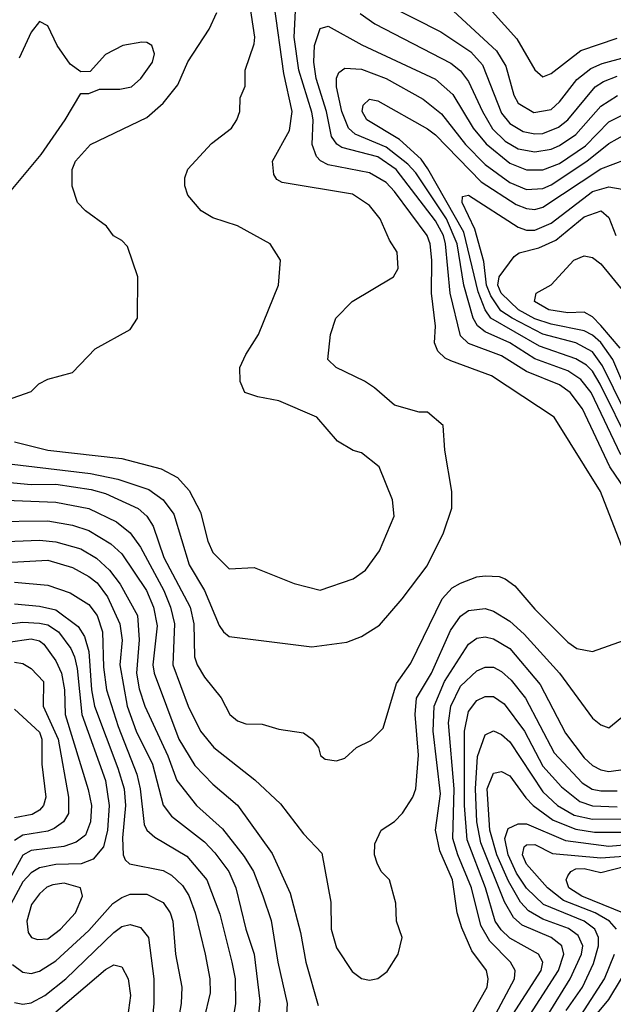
# Model space of a CAD drawing. Header units: inches. Extents: x 1793389 to 1900389, y 320802 to 470796.
# Tile 419 of 656: x 1847122 to 1848561, y 440488 to 442873. Entities that reach past the tile are written whole.
import ezdxf

# ---------------------------------------------------------------- set-up
doc = ezdxf.new("R2010")
doc.units = ezdxf.units.IN
doc.header["$MEASUREMENT"] = 0
doc.layers.add('B8444', color=7, linetype='Continuous')

msp = doc.modelspace()

# ---------------------------------------------------------------- linework, layer by layer
at = {"layer": 'B8444', "color": 2}
for points, elevation in [([(1848230, 442934.8), (1848326.6, 442826.6), (1848370, 442750.8), (1848390, 442734), (1848410, 442742), (1848482.2, 442797.8), (1848570, 442827.6)], 406), ([(1847090, 441797.7), (1847293.7, 441773.7), (1847360.2, 441760.2), (1847435, 441735), (1847470.2, 441710.2), (1847495.5, 441675.5), (1847532.5, 441552.5), (1847570.2, 441490.2), (1847605.5, 441405.5), (1847616, 441390), (1847630, 441378.8), (1847830, 441354), (1847914.8, 441365.2), (1847950, 441378.8), (1847993.8, 441406.2), (1848049.2, 441470), (1848109.3, 441550), (1848149.3, 441630), (1848169, 441690), (1848169.3, 441730), (1848152.7, 441830), (1848148, 441890), (1848110, 441922), (1848090, 441922), (1848030, 441939), (1847981.5, 441981.5), (1847957.5, 441997.5), (1847888.7, 442030), (1847869, 442050), (1847875.3, 442110), (1847888, 442150), (1847928, 442190), (1848028, 442250), (1848039, 442270), (1848037.2, 442310), (1848018.6, 442338.6), (1847996, 442390), (1847970, 442422.7), (1847928.7, 442450), (1847758, 442478), (1847745.4, 442485.4), (1847738, 442498), (1847735.1, 442530), (1847775.6, 442604.4), (1847782, 442650), (1847762.5, 442742.5), (1847739.1, 442910)], 398), ([(1847110, 441850.4), (1847190, 441830.3), (1847370, 441810.4), (1847464.9, 441784.9), (1847504.2, 441764.2), (1847532.7, 441732.7), (1847559.9, 441679.9), (1847578.4, 441610), (1847590, 441582.8), (1847630, 441542.8), (1847690, 441546), (1847787.5, 441507.5), (1847850, 441490.8), (1847930, 441518.8), (1847960.1, 441539.9), (1847993.8, 441586.2), (1848029.2, 441670), (1848025.2, 441710), (1847993.2, 441790), (1847950, 441824), (1847930, 441829), (1847892.1, 441852.1), (1847842, 441910), (1847750, 441949.3), (1847699, 441959), (1847668, 441970), (1847656.4, 441996.4), (1847655.3, 442030), (1847670, 442062), (1847701.2, 442110), (1847749.3, 442230), (1847754, 442290), (1847728.7, 442330), (1847650, 442373.2), (1847590, 442393.2), (1847562, 442410), (1847530, 442448), (1847522, 442470), (1847522, 442490), (1847529.4, 442510.6), (1847586.8, 442573.2), (1847635.3, 442610), (1847648.7, 442630), (1847655.3, 442650), (1847656.4, 442683.6), (1847668.4, 442711.6), (1847668.7, 442750), (1847690, 442814), (1847691.8, 442830), (1847679.7, 442910)], 402), ([(1848590, 441574), (1848529.5, 441730), (1848417.2, 441910), (1848265.2, 442010), (1848166.5, 442046.5), (1848152.9, 442052.9), (1848135.1, 442070), (1848127.3, 442090), (1848129.6, 442130.4), (1848119.8, 442210), (1848121, 442290), (1848116.8, 442330), (1848109.7, 442350), (1848030, 442456.9), (1848010, 442478), (1847970, 442502), (1847870, 442521.1), (1847850.9, 442530.9), (1847841.4, 442541.4), (1847831.1, 442570), (1847833.5, 442630), (1847830, 442649), (1847798.5, 442750), (1847787.1, 442830), (1847791.2, 442910)], 394), ([(1848010, 442910.4), (1848143, 442843), (1848215.1, 442795.1), (1848243.5, 442763.5), (1848290, 442646.4), (1848310, 442621.1), (1848342.2, 442602.2), (1848370, 442596.1), (1848390, 442597.3), (1848427.5, 442612.5), (1848450, 442630.3), (1848516.3, 442710), (1848536.9, 442723.1), (1848570, 442735.5)], 398), ([(1847090, 441951.3), (1847150, 441972), (1847168.9, 441991.1), (1847190, 442002), (1847250, 442018), (1847304.7, 442075.3), (1847390, 442122), (1847408, 442150), (1847408.7, 442250), (1847383.1, 442323.1), (1847370, 442338), (1847349.3, 442349.3), (1847332.9, 442372.9), (1847282, 442410), (1847262, 442430), (1847249.1, 442469.1), (1847249.3, 442510), (1847257.2, 442530), (1847294, 442570), (1847430, 442635.5), (1847469.7, 442670.3), (1847505.1, 442714.9), (1847530, 442770.8), (1847580.9, 442850), (1847599.5, 442890)], 406), ([(1847947.2, 442887.2), (1847982.4, 442862.4), (1848167.2, 442767.2), (1848190, 442748.4), (1848210, 442723), (1848243.2, 442650), (1848268.2, 442608.2), (1848298.7, 442578.7), (1848330, 442559.7), (1848370, 442552.3), (1848410, 442559.1), (1848430, 442568), (1848470, 442594.3), (1848530, 442663.1), (1848570.8, 442689.2)], 394), ([(1848173.3, 442893.3), (1848277.2, 442797.2), (1848300, 442760), (1848319.6, 442690), (1848330, 442670.5), (1848368.1, 442648.1), (1848410, 442655.3), (1848430, 442674), (1848472.2, 442727.8), (1848505.8, 442754.2), (1848533.2, 442766.8), (1848590, 442781.8)], 402), ([(1847077.2, 442430), (1847174.2, 442545.8), (1847232.3, 442630), (1847270, 442694), (1847290, 442694), (1847315.3, 442704.7), (1847364.5, 442704.5), (1847393.2, 442710), (1847416, 442730), (1847443.7, 442770), (1847449.2, 442790), (1847442, 442810), (1847430, 442817.2), (1847418, 442818), (1847372, 442810), (1847330, 442788.7), (1847292.7, 442747.3), (1847270, 442746), (1847244.7, 442764.7), (1847213.2, 442810), (1847190, 442858), (1847170, 442868), (1847150, 442842), (1847120.7, 442779.3)], 410), ([(1848616.1, 441696.1), (1848552.1, 441790), (1848485.7, 441930), (1848456.3, 441970), (1848430, 441988.2), (1848350, 442020.4), (1848290, 442058.5), (1848210, 442088.4), (1848190, 442107.3), (1848165.3, 442210), (1848154.3, 442330), (1848149, 442350), (1848130, 442385.7), (1848034.5, 442510), (1847990, 442540.8), (1847903, 442563), (1847890.8, 442570.8), (1847877.7, 442590), (1847865.5, 442650), (1847840.8, 442730), (1847834.8, 442770), (1847836.9, 442810), (1847850, 442851), (1847870, 442857.3), (1847951.5, 442811.5), (1848130, 442728.8), (1848171.8, 442691.8), (1848220.8, 442610), (1848252.1, 442572.1), (1848310, 442525.5), (1848350, 442509), (1848390, 442509.1), (1848430, 442524.2), (1848493.2, 442566.8), (1848550, 442625.2), (1848590, 442645.5)], 390), ([(1848578.6, 441818.6), (1848506.8, 441970), (1848481.7, 442001.7), (1848450, 442022.2), (1848370, 442051.7), (1848309.6, 442090), (1848250, 442116.4), (1848231.3, 442131.3), (1848220.8, 442150), (1848198.6, 442230), (1848182.5, 442330), (1848156.7, 442390), (1848081.8, 442501.8), (1848063, 442523), (1848010, 442564), (1847935.4, 442595.4), (1847919.1, 442610), (1847902.8, 442650), (1847889.8, 442710), (1847890, 442731.3), (1847895.6, 442744.4), (1847910, 442754.9), (1847950, 442753.1), (1848010, 442730.3), (1848099.9, 442679.9), (1848144.6, 442644.6), (1848202.7, 442570), (1848250, 442522.3), (1848310, 442478.5), (1848350, 442461.8), (1848390, 442464.2), (1848410, 442473), (1848496.4, 442530), (1848550, 442573.1), (1848590, 442595.6)], 386), ([(1848601.8, 441841.8), (1848529.1, 441990), (1848510, 442021.5), (1848495.7, 442035.7), (1848470, 442051.7), (1848382, 442082), (1848263.9, 442150), (1848249.9, 442169.9), (1848233.4, 442213.4), (1848198.2, 442358.2), (1848111.4, 442511.4), (1848094.8, 442534.8), (1848042.5, 442582.5), (1847963.6, 442630), (1847952, 442650), (1847954.5, 442665.5), (1847970, 442680.5), (1847990, 442676.4), (1848110, 442608.7), (1848130, 442593.4), (1848240.3, 442480.3), (1848324.9, 442424.9), (1848350, 442415.2), (1848370, 442412.9), (1848390, 442419), (1848530, 442511.3), (1848590, 442534)], 382), ([(1848613.8, 441873.8), (1848534.5, 442034.5), (1848510, 442068.6), (1848470, 442089.8), (1848390, 442111.3), (1848315.1, 442150), (1848288, 442168), (1848263.7, 442203.7), (1848253.6, 442230), (1848246.9, 442286.9), (1848225.4, 442365.4), (1848194.5, 442430), (1848195.3, 442444.7), (1848210, 442447.7), (1848330, 442370.3), (1848350, 442362.7), (1848370, 442363.2), (1848410, 442379.6), (1848510, 442456.9), (1848550, 442467.6), (1848582.3, 442462.3)], 378), ([(1848622.6, 441902.6), (1848559, 442050), (1848530, 442090.8), (1848510, 442108.8), (1848490, 442118.9), (1848410, 442135), (1848370, 442148.5), (1848331, 442170), (1848289.1, 442210), (1848281, 442230), (1848284.1, 442250), (1848320.6, 442299.4), (1848332.2, 442307.8), (1848380, 442320), (1848421.3, 442338.7), (1848490, 442395.6), (1848530.8, 442410), (1848550, 442394), (1848566.7, 442350)], 374), ([(1848577.4, 442077.4), (1848530, 442132.4), (1848510, 442153.3), (1848490, 442164), (1848450, 442162.8), (1848404, 442170), (1848369.6, 442190), (1848374, 442210), (1848410, 442230.8), (1848465.2, 442290), (1848490, 442300.5), (1848510, 442297.1), (1848530, 442281.6), (1848589.4, 442209.4)], 370), ([(1846970, 441764.2), (1847150, 441747.3), (1847210, 441748.1), (1847295.1, 441735.1), (1847330, 441725.5), (1847409.2, 441689.2), (1847430.4, 441670), (1847446, 441646), (1847471.5, 441570), (1847534.9, 441450), (1847544.4, 441410), (1847545.7, 441330), (1847552.4, 441310), (1847570, 441280.7), (1847610.4, 441230.4), (1847631, 441190), (1847650, 441174.8), (1847670, 441167.3), (1847710, 441166.8), (1847750, 441154.8), (1847810, 441146), (1847830.6, 441130.6), (1847846, 441110), (1847851.1, 441091.1), (1847862, 441082), (1847890, 441078), (1847910, 441084.7), (1847938, 441110), (1847972.9, 441127.1), (1848003.1, 441156.9), (1848035.1, 441264.9), (1848070, 441314.8), (1848146, 441470), (1848170, 441497.1), (1848190, 441508.4), (1848230, 441523.8), (1848250, 441526), (1848284, 441524), (1848298.5, 441518.5), (1848322, 441502), (1848370, 441444.9), (1848450, 441364.9), (1848472, 441350), (1848510, 441342.8), (1848588, 441370)], 394), ([(1847089, 441709), (1847210, 441704.4), (1847290, 441688.9), (1847356.7, 441656.7), (1847390, 441630.4), (1847415.1, 441595.1), (1847471.3, 441490), (1847488, 441450), (1847497.3, 441410), (1847492.9, 441310), (1847530.2, 441210.2), (1847560.4, 441150), (1847593, 441110), (1847692, 441032), (1847753.8, 440973.8), (1847810, 440901), (1847854, 440854), (1847875.9, 440735.9), (1847877.1, 440670), (1847890, 440624.7), (1847928.1, 440568.1), (1847950, 440551), (1847970, 440546.8), (1847990, 440551), (1848012.5, 440567.5), (1848039, 440610), (1848048.7, 440650), (1848035.3, 440690), (1848033.6, 440733.6), (1848018, 440790), (1847998, 440810), (1847988, 440830), (1847982, 440850), (1847983.1, 440876.9), (1847998, 440910), (1848030, 440931.3), (1848050, 440951), (1848075.1, 440990), (1848082, 441010), (1848088.3, 441091.7), (1848080.4, 441190), (1848083.9, 441230), (1848119.8, 441290), (1848166.3, 441393.7), (1848190, 441428.4), (1848210, 441442), (1848250, 441447), (1848270, 441440.3), (1848310, 441415.8), (1848344.7, 441384.7), (1848430.2, 441290.2), (1848510, 441181), (1848530, 441164.7), (1848550, 441158), (1848590, 441191.3)], 390), ([(1847050, 441657.7), (1847190, 441659), (1847250, 441648.9), (1847290, 441635.6), (1847343.2, 441603.2), (1847370, 441579.5), (1847429.1, 441490), (1847446.2, 441450), (1847455.1, 441404.9), (1847444.9, 441310), (1847447.9, 441290), (1847507.9, 441130), (1847546.5, 441066.5), (1847590, 441021.6), (1847650.2, 440970.2), (1847733.9, 440853.9), (1847777.2, 440757.2), (1847802.3, 440662.3), (1847815.3, 440590), (1847845.7, 440485.7)], 386), ([(1847050, 441607.7), (1847170, 441612.6), (1847210, 441608), (1847270, 441591.5), (1847308.5, 441568.5), (1847339.4, 441539.4), (1847365.8, 441505.8), (1847407.6, 441430), (1847411.3, 441371.3), (1847405.4, 441290), (1847412, 441252), (1847425.5, 441210), (1847481.3, 441090), (1847502.6, 441030), (1847550.4, 440970), (1847613.5, 440913.5), (1847666.2, 440846.2), (1847688.8, 440810), (1847711.4, 440751.4), (1847731.3, 440691.3), (1847747.4, 440590), (1847770.4, 440490), (1847763, 440370)], 382), ([(1847030, 441554.6), (1847190, 441563.6), (1847250, 441545.7), (1847290, 441524.6), (1847310, 441508.7), (1847335.1, 441475.1), (1847364.9, 441410), (1847370.2, 441370), (1847364.9, 441310), (1847382.9, 441210), (1847404.2, 441150), (1847443.6, 441070), (1847470.2, 440970.2), (1847490, 440943.8), (1847570, 440882), (1847595.3, 440855.3), (1847628.8, 440810), (1847646, 440770), (1847670.3, 440670), (1847690.3, 440610), (1847703.9, 440496.1), (1847698, 440430)], 378), ([(1847110, 441510.3), (1847190, 441503.1), (1847244.5, 441484.5), (1847290, 441456.4), (1847310.3, 441430), (1847322.7, 441390), (1847324.9, 441304.9), (1847332.4, 441250), (1847361, 441161), (1847406, 441046), (1847414.4, 441010), (1847423.4, 440923.4), (1847430.5, 440910), (1847450, 440892.7), (1847527.1, 440847.1), (1847575.3, 440790), (1847606.8, 440706.8), (1847636.5, 440590), (1847644.2, 440550), (1847644.9, 440490), (1847635.3, 440430)], 374), ([(1847110, 441457.7), (1847170, 441452.7), (1847210, 441443.2), (1847263.5, 441403.5), (1847279, 441379), (1847290, 441342.8), (1847295.8, 441250), (1847303.8, 441210), (1847360.3, 441060.3), (1847375, 441010), (1847378.8, 440970), (1847371.6, 440891.6), (1847373, 440850), (1847378, 440838), (1847388.6, 440828.6), (1847470, 440812), (1847490, 440801.3), (1847516.4, 440776.4), (1847532.1, 440752.1), (1847547.4, 440710), (1847571.7, 440610), (1847582.6, 440550), (1847583.7, 440516.3), (1847553, 440387)], 370), ([(1847090, 441409.1), (1847130, 441413.6), (1847170, 441411.2), (1847190, 441407.1), (1847216.5, 441390), (1847246, 441350), (1847254.7, 441330), (1847261.5, 441301.5), (1847272.9, 441190), (1847330.2, 441030), (1847338.6, 440970), (1847335.2, 440910), (1847325.2, 440870), (1847300, 440840), (1847271.2, 440828.8), (1847210, 440826.6), (1847170, 440818.5), (1847150, 440806.6), (1847130, 440784.7), (1847089.2, 440710)], 366), ([(1848220.7, 440470), (1848255.1, 440530), (1848257.6, 440550), (1848253.6, 440570), (1848217.5, 440617.5), (1848193.2, 440673.2), (1848182.4, 440710), (1848170.9, 440790), (1848140, 440860), (1848129.7, 440910), (1848142, 440998), (1848124.4, 441150), (1848126.4, 441210), (1848151.9, 441270), (1848210, 441360.5), (1848230, 441374.9), (1848250, 441378.4), (1848270, 441373.7), (1848310, 441350.3), (1848383.1, 441263.1), (1848445.1, 441145.1), (1848490, 441084.9), (1848510, 441066.7), (1848530, 441056.5), (1848550, 441051.8), (1848590, 441057.4)], 386), ([(1847094.5, 441365.5), (1847150, 441373.4), (1847170, 441368.8), (1847180.7, 441360.7), (1847210, 441320.4), (1847223.6, 441290), (1847231.1, 441250), (1847232.4, 441190), (1847288.3, 441008.3), (1847295.8, 440970), (1847293.8, 440930), (1847281.8, 440898.2), (1847259.4, 440880.6), (1847229.2, 440870.8), (1847150, 440861), (1847130, 440849.7), (1847041.2, 440690)], 362), ([(1847110, 441317), (1847130, 441314), (1847150, 441301.6), (1847179.5, 441270), (1847179, 441210), (1847215.4, 441130), (1847240.3, 440990), (1847240.3, 440950), (1847228.2, 440930), (1847206, 440914), (1847190, 440907.6), (1847130, 440898.2), (1847110, 440885.4)], 358), ([(1848250, 440417.1), (1848321.1, 440550), (1848323, 440570), (1848311.6, 440590), (1848261.3, 440641.3), (1848239.3, 440679.3), (1848217.3, 440770), (1848183.5, 440850), (1848171.6, 440890), (1848174.9, 441010), (1848161.2, 441170), (1848166.8, 441210), (1848190, 441258.4), (1848230, 441295.8), (1848250, 441304.9), (1848270, 441304.9), (1848290, 441294.4), (1848313.4, 441273.4), (1848347.4, 441230), (1848417.3, 441097.3), (1848484.7, 441024.7), (1848509.4, 441009.4), (1848530, 441004.9), (1848570, 441004.9)], 382), ([(1848310, 440452), (1848385.7, 440570), (1848389.7, 440590), (1848379.6, 440610), (1848310, 440648.5), (1848288.5, 440668.5), (1848274.2, 440690), (1848250.7, 440770), (1848206.6, 440886.6), (1848200.2, 440970), (1848199.8, 441150), (1848210, 441197.3), (1848230, 441223.8), (1848250, 441234), (1848270, 441234), (1848295.8, 441215.8), (1848345.2, 441150), (1848390, 441064.6), (1848434.9, 441014.9), (1848479.6, 440979.6), (1848510, 440969.3), (1848570, 440966.3)], 378), ([(1847110, 441202.8), (1847170, 441147.3), (1847175.8, 441130), (1847176, 441070), (1847185.3, 440990), (1847179.5, 440970), (1847170, 440958.4), (1847152.2, 440947.8), (1847110, 440939.7)], 354), ([(1848337.6, 440430), (1848427.9, 440570), (1848440.4, 440610), (1848435.8, 440630), (1848409.8, 440649.8), (1848340, 440680), (1848318.6, 440698.6), (1848296.6, 440736.6), (1848239.3, 440879.3), (1848229.9, 440930), (1848226.7, 441010), (1848231.8, 441088.2), (1848250, 441140.7), (1848270, 441150.5), (1848290, 441141.6), (1848310, 441123.8), (1848390, 441003.1), (1848425.7, 440970), (1848466, 440946), (1848510, 440936.8), (1848590, 440937.4)], 374), ([(1848382, 440430), (1848455.8, 440550), (1848483.8, 440610), (1848486.4, 440630), (1848475.3, 440655.3), (1848452.3, 440672.3), (1848390, 440694.2), (1848354.7, 440714.7), (1848335.8, 440735.9), (1848306.8, 440786.8), (1848278.6, 440850), (1848261, 440910), (1848255.1, 441010), (1848270, 441048.2), (1848290, 441052.2), (1848310, 441041.3), (1848348.3, 440988.3), (1848366.7, 440970), (1848414.6, 440934.6), (1848470, 440912.6), (1848515, 440905), (1848590, 440905.2)], 370), ([(1848446.7, 440473.3), (1848485.6, 440530), (1848512.6, 440587.4), (1848525, 440630), (1848524.8, 440650), (1848515.6, 440670), (1848489.7, 440690), (1848391.3, 440730), (1848350, 440769.8), (1848325.9, 440805.9), (1848305.6, 440850), (1848298, 440890), (1848305.7, 440914.3), (1848330, 440925.7), (1848350, 440925.2), (1848444.8, 440884.8), (1848550, 440870.9), (1848670, 440881.8)], 366), ([(1848568.3, 440670), (1848551.2, 440690), (1848516.3, 440710), (1848439.9, 440739.9), (1848401.1, 440770), (1848350, 440827.6), (1848340.4, 440850), (1848344.2, 440870), (1848350, 440874.9), (1848370, 440875.2), (1848413.2, 440853.2), (1848530, 440843.2), (1848630, 440850.1)], 362), ([(1848587.9, 440707.9), (1848484.2, 440750), (1848452.4, 440770), (1848446, 440790), (1848450, 440799.1), (1848457.6, 440810), (1848470, 440816.2), (1848490, 440817.1), (1848530, 440807.9), (1848590, 440823)], 358), ([(1847104.5, 440584.5), (1847130, 440566.4), (1847150, 440563.1), (1847170, 440568.7), (1847210, 440593.7), (1847290, 440667.2), (1847347.9, 440732.1), (1847370, 440747), (1847390, 440754.9), (1847430, 440755.3), (1847470, 440734.9), (1847486.7, 440710), (1847493.1, 440690), (1847499.5, 440610), (1847515.3, 440530), (1847513.4, 440490), (1847488.8, 440350)], 366), ([(1847110, 440492.7), (1847130, 440488.4), (1847150, 440492), (1847182.9, 440510), (1847233.6, 440550), (1847350, 440662.4), (1847370, 440676.4), (1847390, 440681.6), (1847414.7, 440674.7), (1847434, 440650), (1847447.2, 440550), (1847447.4, 440490), (1847430.3, 440310)], 362), ([(1848030.8, 440000), (1848070, 440023.1), (1848150, 440051.8), (1848171.4, 440068.6), (1848220.5, 440130), (1848250, 440153.1), (1848310, 440187.2), (1848390, 440217.4), (1848430.9, 440250), (1848437.3, 440270), (1848444.2, 440350), (1848457.4, 440410), (1848474.4, 440450), (1848539.2, 440550), (1848563.5, 440610)], 362), ([(1848147.9, 440000), (1848170.6, 440009.4), (1848244.7, 440090), (1848270, 440108.8), (1848310, 440128.9), (1848331.9, 440131.9), (1848390, 440127), (1848410, 440132.7), (1848437, 440150), (1848449.4, 440170), (1848451.1, 440210), (1848478.9, 440270), (1848480.7, 440350), (1848500.3, 440430), (1848518.2, 440461.8), (1848550, 440499.6), (1848613.9, 440606.1)], 358), ([(1847209.6, 440470), (1847330, 440572.4), (1847350, 440583.8), (1847370, 440579.1), (1847384.9, 440550), (1847390.3, 440510), (1847368.9, 440350)], 358)]:
    msp.add_lwpolyline(points, dxfattribs=dict(at, elevation=elevation))
at = {"layer": 'B8444', "color": 2, "elevation": 370}
msp.add_lwpolyline([(1847230, 440782), (1847202.6, 440777.4), (1847188.3, 440771.7), (1847170, 440755.6), (1847150.4, 440730), (1847139.5, 440690), (1847142.6, 440662.6), (1847150.4, 440650.4), (1847165.1, 440645.1), (1847190, 440646.7), (1847220.7, 440670), (1847257.6, 440710), (1847274.5, 440750), (1847269.2, 440770)], close=True, dxfattribs=at)

doc.saveas('drawing.dxf')
